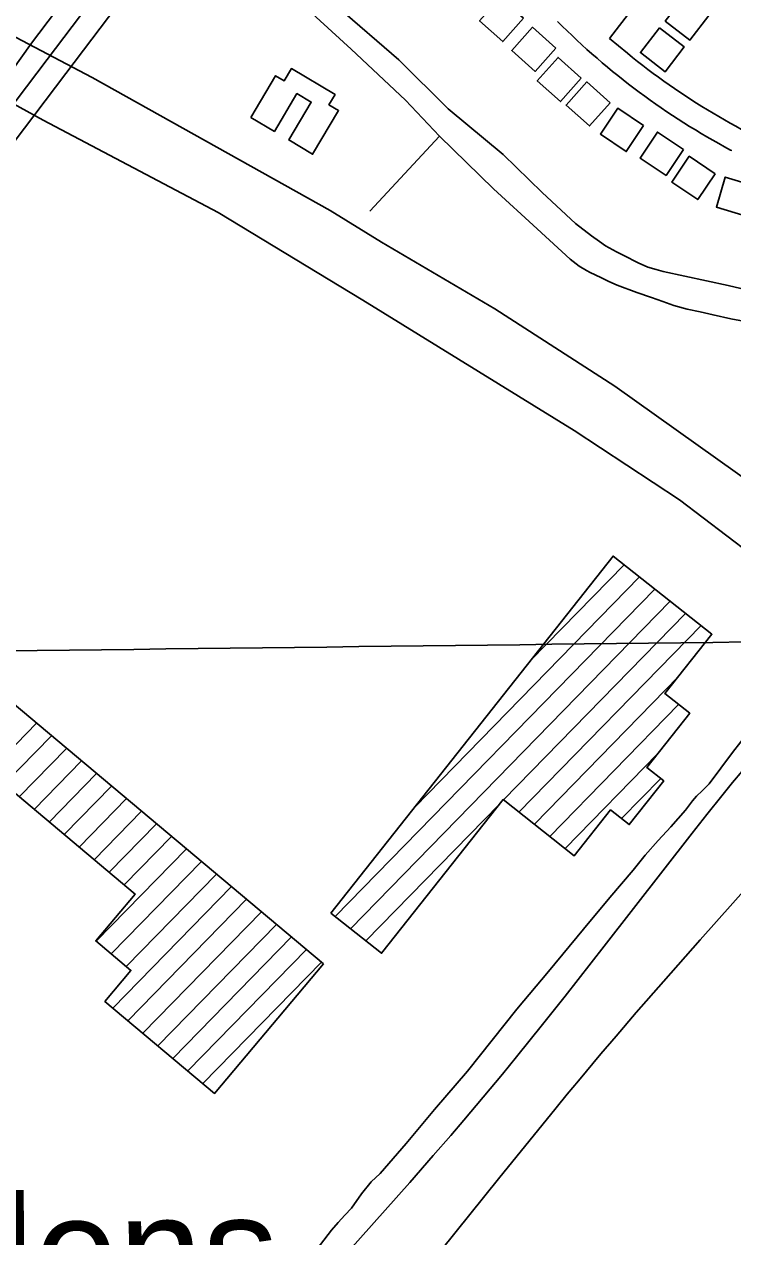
# Model space of a CAD drawing. Extents: x 3704301 to 3742427, y 506229 to 532009.
# Drawn here: x 3727752 to 3728660, y 523250 to 524804 of the extents above; entities that cross this region are included whole.
import ezdxf

# ---------------------------------------------------------------- set-up
doc = ezdxf.new("R2010")
doc.units = 0
for name, color, linetype in [('V-BLDG-OTLN', 7, 'Continuous'), ('V-GRID-MAJR', 7, 'Continuous'), ('V-ROAD-CNTR', 7, 'Continuous'), ('V-SITE-VEGE', 7, 'Continuous'), ('V-TOPO-GNAM-IDEN', 7, 'Continuous'), ('V-TOPO-SHOR', 7, 'Continuous')]:
    doc.layers.add(name, color=color, linetype=linetype)

msp = doc.modelspace()

# ---------------------------------------------------------------- linework, layer by layer
at = {"layer": 'V-BLDG-OTLN'}
for p, q in [((3728401.1691379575, 523988.54589092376), (3728520.7262986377, 524111.060753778)), ((3728252.6256636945, 523800.53229232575), (3728540.450347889, 524095.477417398)), ((3728150.454590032, 523660.038292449), (3728560.17439714, 524079.894081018)), ((3728170.1781937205, 523644.45449948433), (3728579.898446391, 524064.310744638)), ((3728366.2672159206, 523809.5991960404), (3728599.622495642, 524048.72740825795)), ((3728385.9908014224, 523794.0153844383), (3728619.3465448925, 524033.144071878)), ((3728405.7143869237, 523778.4315728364), (3728590.6175814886, 523967.9090528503)), ((3728425.4379724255, 523762.84776123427), (3728590.5670036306, 523932.0618885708)), ((3727593.083267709, 523728.8471220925), (3727767.8315013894, 523907.9184195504)), ((3727726.3757163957, 523829.6417324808), (3727787.036922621, 523891.80362490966)), ((3727745.581494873, 523813.52730392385), (3727806.2423438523, 523875.68883026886)), ((3728445.1615579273, 523747.2639496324), (3728563.7026442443, 523868.73760165)), ((3727764.7872733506, 523797.41287536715), (3727825.447765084, 523859.5740356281)), ((3727783.9930518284, 523781.2984468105), (3727844.6531863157, 523843.4592409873)), ((3728517.5258815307, 523785.62314547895), (3728567.74234665, 523837.0819063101)), ((3727803.1988303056, 523765.1840182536), (3727863.858607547, 523827.3444463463)), ((3727822.404608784, 523749.0695896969), (3727883.064028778, 523811.22965170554)), ((3728189.901797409, 523628.87070651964), (3728360.5991248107, 523803.7908830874)), ((3727841.610387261, 523732.95516113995), (3727902.26945001, 523795.11485706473)), ((3727860.8161657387, 523716.8407325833), (3727921.474871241, 523779.00006242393)), ((3727880.021944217, 523700.7263040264), (3727940.6802924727, 523762.8852677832)), ((3727844.338720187, 523628.3649842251), (3727959.8857137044, 523746.77047314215)), ((3727863.5444852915, 523612.2505419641), (3727979.0911349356, 523730.65567850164)), ((3727882.7502503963, 523596.1360997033), (3727998.2965561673, 523714.54088386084)), ((3727865.611424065, 523542.77794397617), (3728017.501977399, 523698.4260892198)), ((3727884.817244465, 523526.6635583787), (3728036.70739863, 523682.31129457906)), ((3727904.023064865, 523510.549172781), (3728055.9128198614, 523666.19649993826)), ((3727923.2288852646, 523494.43478718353), (3728075.1182410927, 523650.08170529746)), ((3727942.4347056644, 523478.32040158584), (3728094.323662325, 523633.9669106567)), ((3727961.640526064, 523462.20601598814), (3728113.529083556, 523617.8521160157)), ((3728209.6254010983, 523613.2869135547), (3728212.011358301, 523615.73189650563)), ((3727980.8463464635, 523446.09163039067), (3728132.7345047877, 523601.73732137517))]:
    msp.add_line(p, q, dxfattribs=at)
for points in [[(3728391.943, 524811.4450000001), (3728362.1350000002, 524838.1190000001), (3728335.461, 524808.311), (3728365.269, 524781.637)], [(3728597.864, 524839.601), (3728573.458, 524807.909), (3728605.149, 524783.503), (3728629.555, 524815.1950000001)], [(3728433.269, 524773.261), (3728403.461, 524799.935), (3728376.787, 524770.127), (3728406.595, 524743.453)], [(3728566.12, 524799.151), (3728541.714, 524767.459), (3728573.4050000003, 524743.053), (3728597.811, 524774.745)], [(3728465.911, 524734.585), (3728436.103, 524761.259), (3728409.429, 524731.451), (3728439.237, 524704.777)], [(3728042.324, 524684.479), (3728074.048, 524737.757), (3728085.048, 524731.207), (3728094.453, 524747.002), (3728150.279, 524713.761), (3728142.458, 524700.625), (3728154.899, 524693.218), (3728121.594, 524637.278), (3728090.947, 524655.524), (3728119.808, 524704.001), (3728101.507, 524714.8960000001), (3728072.651, 524666.425)], [(3728502.938, 524703.326), (3728473.13, 524730), (3728446.4560000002, 524700.192), (3728476.264, 524673.518)], [(3728545.8310000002, 524673.99), (3728512.591, 524696.24), (3728490.341, 524663), (3728523.5810000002, 524640.7490000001)], [(3728596.736, 524643.322), (3728563.4960000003, 524665.572), (3728541.2460000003, 524632.332), (3728574.486, 524610.081)], [(3728637.4390000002, 524612.317), (3728604.247, 524634.6410000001), (3728581.924, 524601.45), (3728615.115, 524579.126)], [(3728688.789, 524596.379), (3728650.473, 524607.865), (3728638.988, 524569.549), (3728677.3030000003, 524558.064)], [(3728135.389, 523599.51), (3727477.833, 524151.249), (3727358.3310000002, 524008.82800000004), (3727373.826, 523995.827), (3727332.951, 523947.11100000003), (3727611.279, 523713.58), (3727715.9790000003, 523838.365), (3727894.055, 523688.952), (3727843.682, 523628.916), (3727888.731, 523591.118), (3727855.377, 523551.365), (3727995.9990000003, 523433.378)], [(3728145.019, 523664.333), (3728506.7120000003, 524122.13300000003), (3728633.3910000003, 524022.048), (3728573.161, 523945.814), (3728604.83, 523920.793), (3728549.8570000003, 523851.213), (3728571.6, 523834.034), (3728527.269, 523777.925), (3728503.404, 523796.781), (3728456.932, 523737.96400000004), (3728365.603, 523810.124), (3728209.9050000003, 523613.066)]]:
    msp.add_lwpolyline(points, close=True, dxfattribs=at)
at = {"layer": 'V-GRID-MAJR'}
msp.add_spline([(3708427.129, 523767.243), (3713705.816, 523829.819), (3718984.494, 523893.163), (3724263.162, 523957.275), (3729541.821, 524022.155), (3734820.471, 524087.803), (3740099.111, 524154.218), (3740099.112, 524154.218)], degree=3, dxfattribs=at)
at = {"layer": 'V-ROAD-CNTR'}
for points in [[(3729075.122810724, 525529.685914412), (3728502.0969567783, 524785.6094025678)], [(3728143.8526732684, 524565.02384374), (3727838.8062833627, 524735.7805022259), (3727537.3948861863, 524894.3511850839), (3727091.659777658, 525135.3287031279), (3726800.375360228, 525300.563372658)], [(3728185.873589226, 524450.165073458), (3728000.587959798, 524562.7638482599), (3727776.2174085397, 524680.9516118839), (3727636.7996873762, 524757.2544592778), (3727317.232326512, 524927.377119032), (3727035.739889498, 525081.3588110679), (3726753.4344541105, 525239.859494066)], [(3727758.6744436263, 524776.12342154), (3728048.432864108, 525159.248655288)], [(3727781.520397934, 524758.8444560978), (3728069.734821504, 525139.9276939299)], [(3727805.448350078, 524740.74849229), (3728092.0447768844, 525119.6927343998)], [(3728435.4580900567, 524807.584358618), (3728441.5930777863, 524801.457370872), (3728447.7850654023, 524795.3873830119), (3728454.0350529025, 524789.3763950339), (3728460.3400402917, 524783.42340694), (3728466.702027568, 524777.530418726), (3728473.1170147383, 524771.697430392), (3728479.588001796, 524765.9244419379), (3728486.111988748, 524760.2134533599), (3728492.688975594, 524754.5624646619), (3728499.319962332, 524748.974475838), (3728506.001948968, 524743.4484868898), (3728512.734935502, 524737.9854978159), (3728519.52092193, 524732.585508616), (3728526.3549082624, 524727.2505192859), (3728533.239894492, 524721.97852983), (3728540.174880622, 524716.772540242), (3728547.15586666, 524711.631550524), (3728554.1858526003, 524706.554560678), (3728561.2648384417, 524701.5455706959), (3728568.389824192, 524696.6015805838), (3728575.5598098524, 524691.726590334), (3728582.7747954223, 524686.9185999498), (3728590.0357809, 524682.177609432), (3728597.34076629, 524677.5056187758), (3728604.688751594, 524672.9016279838), (3728612.079736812, 524668.366637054), (3728619.513721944, 524663.902645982), (3728626.9867069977, 524659.5076547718), (3728634.502691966, 524655.1826634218), (3728642.059676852, 524650.9286719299), (3728649.6556616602, 524646.745680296), (3728657.2646464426, 524642.646688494), (3728658.6516436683, 524641.9106899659)], [(3728502.0969567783, 524785.6094025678), (3728525.011910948, 524766.6564404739), (3728531.526897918, 524761.3714510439), (3728538.0908847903, 524756.1474614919), (3728544.7048715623, 524750.984471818), (3728551.36585824, 524745.884482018), (3728558.074844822, 524740.8464920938), (3728564.8318313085, 524735.871502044), (3728571.6338177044, 524730.9605118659), (3728578.4808040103, 524726.11352156), (3728585.373790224, 524721.3315311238), (3728592.3117763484, 524716.6145405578), (3728599.2947623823, 524711.960549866), (3728606.3197483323, 524707.3735590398), (3728613.3867341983, 524702.85356808), (3728620.4967199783, 524698.399576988), (3728627.647705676, 524694.0125857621), (3728634.839691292, 524689.6925944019), (3728642.0726768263, 524685.4396029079), (3728649.344662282, 524681.2546112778), (3728656.653647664, 524677.13861951), (3728664.003632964, 524673.091627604), (3728671.4146181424, 524669.1006355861), (3728672.7236155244, 524668.4046369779)], [(3727170.527619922, 523987.6249985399), (3727682.1235967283, 524668.8646360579), (3727758.919443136, 524776.457420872)], [(3727185.976589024, 523974.67602443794), (3727357.1292467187, 524198.24457729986), (3727781.5243979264, 524758.850456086)], [(3727208.9905429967, 523955.38506302), (3727380.9991989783, 524180.0726136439), (3727805.444350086, 524740.742492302)], [(3731545.737869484, 521465.13604352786), (3731389.692181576, 521606.5177607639), (3731218.199524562, 521764.09844560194), (3731060.844839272, 521925.212123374), (3730947.3390662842, 522042.409888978), (3730805.065350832, 522191.26959125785), (3730500.170960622, 522511.119951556), (3730276.715407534, 522750.6174725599), (3730115.3347302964, 522914.52414474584), (3729763.6744336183, 523289.01939575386), (3729539.864881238, 523511.9039499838), (3729377.458206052, 523664.714644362), (3729149.2866623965, 523862.97424784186), (3728939.641081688, 524028.24991729), (3728826.161308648, 524114.34974509), (3728666.1016287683, 524227.95351788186), (3728508.7169435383, 524340.0462936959), (3728355.1022507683, 524439.0600956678), (3728209.7475414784, 524524.5859246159), (3728143.8526732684, 524565.02384374)], [(3731508.632943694, 521382.72420835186), (3731343.689273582, 521541.79389021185), (3731145.9856689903, 521723.986525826), (3730991.0769788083, 521862.23624932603), (3730864.160232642, 521988.30599718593), (3730730.5364998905, 522128.959715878), (3730572.4328160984, 522288.47239685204), (3730368.910223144, 522511.6259505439), (3730196.6135677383, 522689.74159431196), (3730028.094904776, 522864.53024473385), (3729778.21340454, 523126.7897202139), (3729619.0577228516, 523296.290381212), (3729513.1199347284, 523406.308161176), (3729380.6531996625, 523543.03788771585), (3729284.4663920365, 523633.0187077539), (3729154.1736526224, 523747.14047950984), (3729049.808861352, 523837.433298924), (3728940.9520790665, 523928.1351175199), (3728841.6802776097, 524005.11996354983), (3728713.161534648, 524101.8937700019), (3728591.877777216, 524194.1145855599), (3728456.975047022, 524283.077407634), (3728185.873589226, 524450.165073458)]]:
    msp.add_lwpolyline(points, dxfattribs=at)
at = {"layer": 'V-SITE-VEGE'}
for points in [[(3728151.498, 523212.858), (3728245.946, 523319.369), (3728276.119, 523353.738), (3728298.6040000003, 523379.637), (3728315.361, 523399.151), (3728340.289, 523428.591), (3728364.924, 523458.276), (3728382.848, 523480.251), (3728416.153, 523521.697), (3728445.034, 523558.17600000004), (3728495.198, 523622.34), (3728570.23, 523718.837), (3728607.9790000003, 523766.95300000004), (3728626.978, 523790.929), (3728646.0840000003, 523814.829), (3728659.894, 523831.905), (3728672.061, 523846.68)], [(3728681.117, 523700.837), (3728618.315, 523630.085), (3728571.383, 523576.982), (3728536.4220000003, 523536.979), (3728510.392, 523506.81), (3728490.9990000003, 523484.061), (3728462.159, 523449.701), (3728447.866, 523432.402), (3728433.663, 523415.01), (3728359.89, 523323.77), (3728249.47, 523186.693)]]:
    msp.add_lwpolyline(points, dxfattribs=at)
at = {"layer": 'V-TOPO-SHOR'}
msp.add_line((3728194.936, 524564.485), (3728284.127, 524660.334), dxfattribs=at)
for points in [[(3728825.802, 524394.909), (3728657.508, 524426.37), (3728634.824, 524431.211), (3728618.293, 524435.224), (3728601.774, 524438.7440000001), (3728584.488, 524443.475), (3728570.384, 524448.527), (3728556.029, 524453.817), (3728536.985, 524460.221), (3728511.7430000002, 524469.417), (3728501.327, 524474.0700000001), (3728491.147, 524479.2170000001), (3728477.257, 524485.5), (3728472.534, 524488.082), (3728463.321, 524493.745), (3728451.823, 524502.539), (3728409.415, 524541.732), (3728353.464, 524593.102), (3728284.127, 524660.334), (3728240.566, 524706.61), (3728171.024, 524772.122), (3728101.281, 524835.911)], [(3728692.25, 524460.084), (3728654.2600000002, 524468.968), (3728570.914, 524487.0480000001), (3728562.024, 524489.53), (3728551.153, 524492.699), (3728539.004, 524498.044), (3728520.38, 524507.401), (3728511.19, 524512.083), (3728497.02, 524519.83), (3728489.2830000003, 524525.284), (3728479.0470000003, 524532.639), (3728458.5470000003, 524548.572), (3728415.881, 524588.248), (3728365.639, 524636.814), (3728295.286, 524695.436), (3728231.946, 524758.156), (3728153.765, 524825.908)], [(3728196.392, 523319.911), (3728208.1380000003, 523330.844), (3728241.596, 523369.33400000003), (3728277.936, 523412.80700000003), (3728319.87, 523461.87700000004), (3728383.455, 523541.229), (3728423.765, 523589.713), (3728468.856, 523643.77400000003), (3728502.5270000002, 523684.724), (3728532.252, 523719.572), (3728547.616, 523738.78500000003), (3728564.352, 523757.755), (3728580.583, 523775.077), (3728599.447, 523796.284), (3728608.432, 523808.515), (3728613.748, 523814.378), (3728620.955, 523821.106), (3728629.745, 523830.056), (3728659.883, 523870.375), (3728691.6380000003, 523911.552)], [(3727854.677, 522902.908), (3727871.532, 522928.162), (3727904.239, 522963.901), (3727968.948, 523041.918), (3728013.483, 523096.237), (3728059.926, 523150.878), (3728098.914, 523197.691), (3728113.213, 523215.78500000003), (3728145.754, 523258.344), (3728154.251, 523268.107), (3728163.035, 523277.329), (3728171.2800000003, 523286.267), (3728184.203, 523304.873), (3728196.392, 523319.911)]]:
    msp.add_lwpolyline(points, dxfattribs=at)

# ---------------------------------------------------------------- texts
at = {"layer": 'V-TOPO-GNAM-IDEN'}
msp.add_text('Cypress Gardens', height=144.999711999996, rotation=0.48715826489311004, dxfattribs=at).set_placement((3726569.5508218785, 523146.83468012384))

doc.saveas('drawing.dxf')
